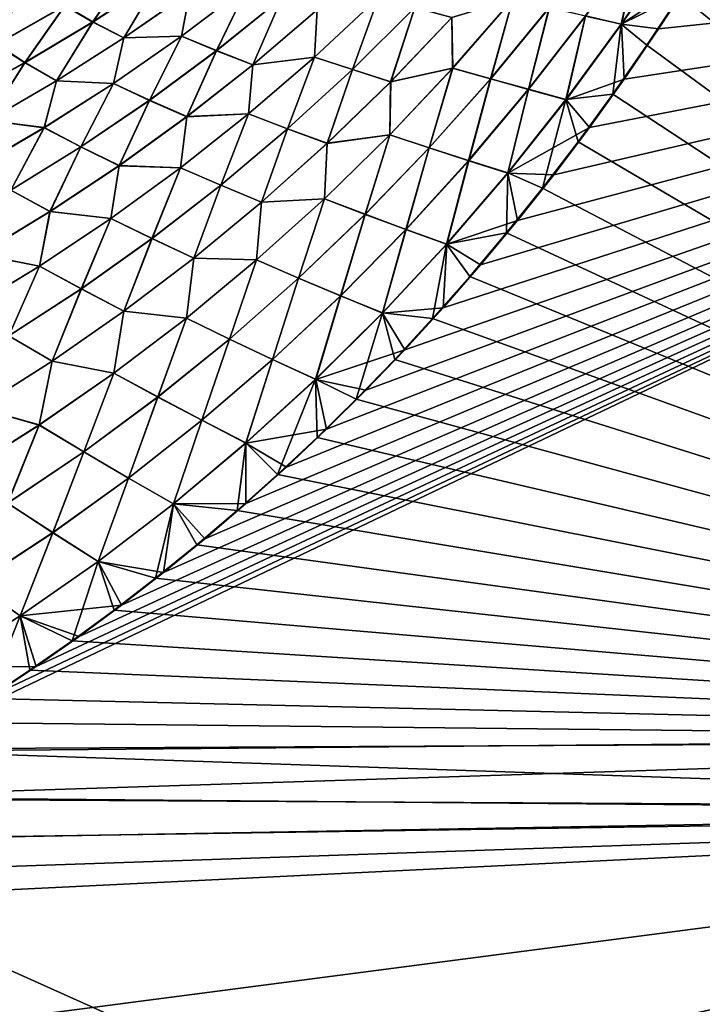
# Model space of a CAD drawing. Header units: metres. Extents: x -2 to 102, y -85 to 102.
# Tile 281 of 343: x 87.63 to 92.64, y 17.89 to 25.11. Entities that reach past the tile are written whole.
import ezdxf

# ---------------------------------------------------------------- set-up
doc = ezdxf.new("R2010")
doc.units = ezdxf.units.M
doc.layers.add('solid_21064300', color=7, linetype='CONTINUOUS')

msp = doc.modelspace()

# ---------------------------------------------------------------- linework, layer by layer
at = {"layer": 'solid_21064300'}
for points in [[(99.331474, 25.785217, 10.743917), (87.438583, 20.155844, 11.021306), (87.118431, 19.954443, 11.03123)], [(99.155106, 19.825977, 11.03756), (99.331474, 25.785217, 10.743917), (87.118431, 19.954443, 11.03123)], [(99.331474, 25.785217, 10.743917), (87.755661, 20.366642, 11.010919), (87.438583, 20.155844, 11.021306)], [(99.331474, 25.785217, 10.743917), (88.069908, 20.586756, 11.000072), (87.755661, 20.366642, 11.010919)], [(99.331474, 25.785217, 10.743917), (88.381248, 20.816238, 10.988765), (88.069908, 20.586756, 11.000072)], [(99.331474, 25.785217, 10.743917), (88.689262, 21.055243, 10.976988), (88.381248, 20.816238, 10.988765)], [(99.331474, 25.785217, 10.743917), (88.993713, 21.303865, 10.964737), (88.689262, 21.055243, 10.976988)], [(99.331474, 25.785217, 10.743917), (89.294991, 21.56201, 10.952017), (88.993713, 21.303865, 10.964737)], [(99.331474, 25.785217, 10.743917), (89.592621, 21.829742, 10.938825), (89.294991, 21.56201, 10.952017)], [(99.331474, 25.785217, 10.743917), (89.886055, 22.107149, 10.925155), (89.592621, 21.829742, 10.938825)], [(99.331474, 25.785217, 10.743917), (90.175415, 22.39422, 10.91101), (89.886055, 22.107149, 10.925155)], [(99.331474, 25.785217, 10.743917), (90.460815, 22.690933, 10.896389), (90.175415, 22.39422, 10.91101)], [(99.331474, 25.785217, 10.743917), (90.741653, 22.99737, 10.881289), (90.460815, 22.690933, 10.896389)], [(99.331474, 25.785217, 10.743917), (91.017448, 23.313557, 10.865708), (90.741653, 22.99737, 10.881289)], [(99.331474, 25.785217, 10.743917), (91.288498, 23.639206, 10.849663), (91.017448, 23.313557, 10.865708)], [(99.331474, 25.785217, 10.743917), (91.554703, 23.974724, 10.83313), (91.288498, 23.639206, 10.849663)], [(99.331474, 25.785217, 10.743917), (91.815773, 24.320679, 10.816083), (91.554703, 23.974724, 10.83313)], [(99.331474, 25.785217, 10.743917), (92.071869, 24.677542, 10.798498), (91.815773, 24.320679, 10.816083)], [(99.331474, 25.785217, 10.743917), (92.323219, 25.045069, 10.780388), (92.071869, 24.677542, 10.798498)], [(99.331474, 25.785217, 10.743917), (92.568802, 25.422688, 10.761781), (92.323219, 25.045069, 10.780388)], [(91.786301, 25.141329, -10.743768), (92.184189, 25.695402, -10.718276), (92.049889, 25.081062, -10.770926)], [(92.051643, 25.079288, 10.770872), (92.185799, 25.693779, 10.718066), (91.78775, 25.139765, 10.743538)], [(92.184189, 25.695402, -10.718276), (92.435097, 25.648392, -10.743406), (92.049889, 25.081062, -10.770926)], [(92.051643, 25.079288, 10.770872), (92.437012, 25.646584, 10.743361), (92.185799, 25.693779, 10.718066)], [(92.481674, 25.295361, -10.768055), (92.720016, 25.674982, -10.749349), (99.155891, 19.853584, -11.036201)], [(92.049889, 25.081062, -10.770926), (92.435097, 25.648392, -10.743406), (92.481674, 25.295361, -10.768055)], [(92.051643, 25.079288, 10.770872), (92.568802, 25.422688, 10.761781), (92.437012, 25.646584, 10.743361)], [(87.965874, 25.215633, -9.132115), (88.459373, 25.523708, -9.197767), (88.171257, 25.09585, -9.381989)], [(88.171265, 25.097204, 9.378887), (88.45945, 25.525137, 9.194381), (87.965973, 25.217176, 9.128702)], [(88.459373, 25.523708, -9.197767), (88.66095, 25.418083, -9.43491), (88.171257, 25.09585, -9.381989)], [(88.171265, 25.097204, 9.378887), (88.66095, 25.419302, 9.431847), (88.45945, 25.525137, 9.194381)], [(88.171257, 25.09585, -9.381989), (88.66095, 25.418083, -9.43491), (88.398155, 24.978916, -9.61339)], [(88.399529, 24.979715, 9.611672), (88.66095, 25.419302, 9.431847), (88.171265, 25.097204, 9.378887)], [(88.66095, 25.418083, -9.43491), (88.882912, 25.31613, -9.654453), (88.398155, 24.978916, -9.61339)], [(88.399529, 24.979715, 9.611672), (88.884232, 25.316887, 9.652688), (88.66095, 25.419302, 9.431847)], [(92.051643, 25.079288, 10.770872), (92.323219, 25.045069, 10.780388), (92.568802, 25.422688, 10.761781)], [(88.398155, 24.978916, -9.61339), (88.882912, 25.31613, -9.654453), (88.821236, 24.991465, -9.837668)], [(88.821175, 24.992296, 9.835217), (88.884232, 25.316887, 9.652688), (88.399529, 24.979715, 9.611672)], [(88.821175, 24.992296, 9.835217), (89.30835, 25.36286, 9.865458), (88.884232, 25.316887, 9.652688)], [(89.078117, 24.886187, 10.024328), (89.30835, 25.36286, 9.865458), (88.821175, 24.992296, 9.835217)], [(88.821236, 24.991465, -9.837668), (89.308372, 25.362198, -9.867853), (89.078171, 24.885628, -10.026463)], [(88.882912, 25.31613, -9.654453), (89.308372, 25.362198, -9.867853), (88.821236, 24.991465, -9.837668)], [(89.078117, 24.886187, 10.024328), (89.557884, 25.272945, 10.044333), (89.30835, 25.36286, 9.865458)], [(89.308372, 25.362198, -9.867853), (89.557877, 25.272562, -10.046412), (89.078171, 24.885628, -10.026463)], [(92.049889, 25.081062, -10.770926), (92.481674, 25.295361, -10.768055), (92.237015, 24.925465, -10.786282)], [(92.237015, 24.925465, -10.786282), (92.481674, 25.295361, -10.768055), (99.155891, 19.853584, -11.036201)], [(87.611084, 25.239744, -8.837814), (87.965874, 25.215633, -9.132115), (87.465004, 24.930834, -9.064662)], [(87.465126, 24.932467, 9.061248), (87.965973, 25.217176, 9.128702), (87.61129, 25.241465, 8.834097)], [(89.346001, 24.783037, 10.193293), (89.557884, 25.272945, 10.044333), (89.078117, 24.886187, 10.024328)], [(89.078171, 24.885628, -10.026463), (89.557877, 25.272562, -10.046412), (89.346008, 24.782757, -10.195116)], [(89.346001, 24.783037, 10.193293), (89.817543, 25.186192, 10.204082), (89.557884, 25.272945, 10.044333)], [(89.557877, 25.272562, -10.046412), (89.817459, 25.186087, -10.205853), (89.346008, 24.782757, -10.195116)], [(89.798492, 24.839029, -10.344591), (90.267639, 25.278242, -10.346682), (90.076149, 24.747517, -10.469962)], [(89.817459, 25.186087, -10.205853), (90.267639, 25.278242, -10.346682), (89.798492, 24.839029, -10.344591)], [(89.798622, 24.838959, 10.343086), (90.267891, 25.277994, 10.345234), (89.817543, 25.186192, 10.204082)], [(90.076424, 24.747164, 10.468742), (90.267891, 25.277994, 10.345234), (89.798622, 24.838959, 10.343086)], [(90.267639, 25.278242, -10.346682), (90.535194, 25.203108, -10.464791), (90.076149, 24.747517, -10.469962)], [(90.076424, 24.747164, 10.468742), (90.535599, 25.202581, 10.463623), (90.267891, 25.277994, 10.345234)], [(90.805489, 25.129913, -10.564285), (91.254021, 25.266836, -10.638246), (90.81179, 24.7584, -10.655633)], [(90.812515, 24.757437, 10.654948), (91.254921, 25.265722, 10.637601), (90.806091, 25.129112, 10.56338)], [(90.81179, 24.7584, -10.655633), (91.254021, 25.266836, -10.638246), (91.090294, 24.679377, -10.721219)], [(91.091263, 24.678158, 10.720761), (91.254921, 25.265722, 10.637601), (90.812515, 24.757437, 10.654948)], [(91.254021, 25.266836, -10.638246), (91.520721, 25.203291, -10.699656), (91.090294, 24.679377, -10.721219)], [(91.091263, 24.678158, 10.720761), (91.521889, 25.201944, 10.699229), (91.254921, 25.265722, 10.637601)], [(87.465004, 24.930834, -9.064662), (87.965874, 25.215633, -9.132115), (87.67334, 24.796637, -9.327329)], [(87.673347, 24.798107, 9.32421), (87.965973, 25.217176, 9.128702), (87.465126, 24.932467, 9.061248)], [(87.965874, 25.215633, -9.132115), (88.171257, 25.09585, -9.381989), (87.67334, 24.796637, -9.327329)], [(87.673347, 24.798107, 9.32421), (88.171265, 25.097204, 9.378887), (87.965973, 25.217176, 9.128702)], [(89.798622, 24.838959, 10.343086), (89.817543, 25.186192, 10.204082), (89.346001, 24.783037, 10.193293)], [(89.346008, 24.782757, -10.195116), (89.817459, 25.186087, -10.205853), (89.798492, 24.839029, -10.344591)], [(90.076149, 24.747517, -10.469962), (90.535194, 25.203108, -10.464791), (90.35701, 24.658148, -10.575653)], [(90.357452, 24.657515, 10.574702), (90.535599, 25.202581, 10.463623), (90.076424, 24.747164, 10.468742)], [(90.535194, 25.203108, -10.464791), (90.805489, 25.129913, -10.564285), (90.35701, 24.658148, -10.575653)], [(90.357452, 24.657515, 10.574702), (90.806091, 25.129112, 10.56338), (90.535599, 25.202581, 10.463623)], [(91.090294, 24.679377, -10.721219), (91.520721, 25.203291, -10.699656), (91.367867, 24.602339, -10.768472)], [(91.36911, 24.600878, 10.768221), (91.521889, 25.201944, 10.699229), (91.091263, 24.678158, 10.720761)], [(91.520721, 25.203291, -10.699656), (91.786301, 25.141329, -10.743768), (91.367867, 24.602339, -10.768472)], [(91.36911, 24.600878, 10.768221), (91.78775, 25.139765, 10.743538), (91.521889, 25.201944, 10.699229)], [(87.67334, 24.796637, -9.327329), (88.171257, 25.09585, -9.381989), (87.904243, 24.664316, -9.570662)], [(87.905655, 24.665136, 9.569013), (88.171265, 25.097204, 9.378887), (87.673347, 24.798107, 9.32421)], [(88.171257, 25.09585, -9.381989), (88.398155, 24.978916, -9.61339), (87.904243, 24.664316, -9.570662)], [(87.905655, 24.665136, 9.569013), (88.399529, 24.979715, 9.611672), (88.171265, 25.097204, 9.378887)], [(90.35701, 24.658148, -10.575653), (90.805489, 25.129913, -10.564285), (90.81179, 24.7584, -10.655633)], [(90.812515, 24.757437, 10.654948), (90.806091, 25.129112, 10.56338), (90.357452, 24.657515, 10.574702)], [(91.367867, 24.602339, -10.768472), (91.786301, 25.141329, -10.743768), (91.643585, 24.527441, -10.797759)], [(91.645119, 24.525742, 10.797694), (91.78775, 25.139765, 10.743538), (91.36911, 24.600878, 10.768221)], [(91.786301, 25.141329, -10.743768), (92.049889, 25.081062, -10.770926), (91.643585, 24.527441, -10.797759)], [(91.643585, 24.527441, -10.797759), (92.049889, 25.081062, -10.770926), (91.986885, 24.565559, -10.804016)], [(91.645119, 24.525742, 10.797694), (92.051643, 25.079288, 10.770872), (91.78775, 25.139765, 10.743538)], [(91.645119, 24.525742, 10.797694), (92.071869, 24.677542, 10.798498), (92.051643, 25.079288, 10.770872)], [(92.049889, 25.081062, -10.770926), (92.237015, 24.925465, -10.786282), (91.986885, 24.565559, -10.804016)], [(92.051643, 25.079288, 10.770872), (92.071869, 24.677542, 10.798498), (92.323219, 25.045069, 10.780388)], [(87.904243, 24.664316, -9.570662), (88.398155, 24.978916, -9.61339), (88.323059, 24.643827, -9.805784)], [(88.322945, 24.644827, 9.803289), (88.399529, 24.979715, 9.611672), (87.905655, 24.665136, 9.569013)], [(88.322945, 24.644827, 9.803289), (88.821175, 24.992296, 9.835217), (88.399529, 24.979715, 9.611672)], [(88.586288, 24.521797, 10.002755), (88.821175, 24.992296, 9.835217), (88.322945, 24.644827, 9.803289)], [(88.323059, 24.643827, -9.805784), (88.821236, 24.991465, -9.837668), (88.586418, 24.521057, -10.004936)], [(88.398155, 24.978916, -9.61339), (88.821236, 24.991465, -9.837668), (88.323059, 24.643827, -9.805784)], [(88.586288, 24.521797, 10.002755), (89.078117, 24.886187, 10.024328), (88.821175, 24.992296, 9.835217)], [(88.821236, 24.991465, -9.837668), (89.078171, 24.885628, -10.026463), (88.586418, 24.521057, -10.004936)], [(87.465004, 24.930834, -9.064662), (87.67334, 24.796637, -9.327329), (87.168266, 24.520525, -9.271195)], [(87.168274, 24.522097, 9.26808), (87.673347, 24.798107, 9.32421), (87.465126, 24.932467, 9.061248)], [(88.861412, 24.401423, 10.181056), (89.078117, 24.886187, 10.024328), (88.586288, 24.521797, 10.002755)], [(88.586418, 24.521057, -10.004936), (89.078171, 24.885628, -10.026463), (88.861511, 24.400955, -10.182929)], [(88.861412, 24.401423, 10.181056), (89.346001, 24.783037, 10.193293), (89.078117, 24.886187, 10.024328)], [(89.078171, 24.885628, -10.026463), (89.346008, 24.782757, -10.195116), (88.861511, 24.400955, -10.182929)], [(91.986885, 24.565559, -10.804016), (92.237015, 24.925465, -10.786282), (99.155891, 19.853584, -11.036201)], [(87.168266, 24.520525, -9.271195), (87.67334, 24.796637, -9.327329), (87.402229, 24.372553, -9.526467)], [(87.403671, 24.373371, 9.524909), (87.673347, 24.798107, 9.32421), (87.168274, 24.522097, 9.26808)], [(87.67334, 24.796637, -9.327329), (87.904243, 24.664316, -9.570662), (87.402229, 24.372553, -9.526467)], [(87.403671, 24.373371, 9.524909), (87.905655, 24.665136, 9.569013), (87.673347, 24.798107, 9.32421)], [(89.314255, 24.42128, -10.341089), (89.798492, 24.839029, -10.344591), (89.601074, 24.312323, -10.473862)], [(89.346008, 24.782757, -10.195116), (89.798492, 24.839029, -10.344591), (89.314255, 24.42128, -10.341089)], [(89.314255, 24.421396, 10.339533), (89.798622, 24.838959, 10.343086), (89.346001, 24.783037, 10.193293)], [(89.601196, 24.312153, 10.472594), (89.798622, 24.838959, 10.343086), (89.314255, 24.421396, 10.339533)], [(89.798492, 24.839029, -10.344591), (90.076149, 24.747517, -10.469962), (89.601074, 24.312323, -10.473862)], [(89.601196, 24.312153, 10.472594), (90.076424, 24.747164, 10.468742), (89.798622, 24.838959, 10.343086)], [(89.314255, 24.421396, 10.339533), (89.346001, 24.783037, 10.193293), (88.861412, 24.401423, 10.181056)], [(88.861511, 24.400955, -10.182929), (89.346008, 24.782757, -10.195116), (89.314255, 24.42128, -10.341089)], [(89.601074, 24.312323, -10.473862), (90.076149, 24.747517, -10.469962), (89.891586, 24.205662, -10.585881)], [(89.891861, 24.205204, 10.584888), (90.076424, 24.747164, 10.468742), (89.601196, 24.312153, 10.472594)], [(90.076149, 24.747517, -10.469962), (90.35701, 24.658148, -10.575653), (89.891586, 24.205662, -10.585881)], [(89.891861, 24.205204, 10.584888), (90.357452, 24.657515, 10.574702), (90.076424, 24.747164, 10.468742)], [(90.350594, 24.268724, -10.671955), (90.81179, 24.7584, -10.655633), (90.640099, 24.172939, -10.741839)], [(90.35701, 24.658148, -10.575653), (90.81179, 24.7584, -10.655633), (90.350594, 24.268724, -10.671955)], [(90.35112, 24.267923, 10.671232), (90.812515, 24.757437, 10.654948), (90.357452, 24.657515, 10.574702)], [(90.640854, 24.171871, 10.741351), (90.812515, 24.757437, 10.654948), (90.35112, 24.267923, 10.671232)], [(90.81179, 24.7584, -10.655633), (91.090294, 24.679377, -10.721219), (90.640099, 24.172939, -10.741839)], [(90.640854, 24.171871, 10.741351), (91.091263, 24.678158, 10.720761), (90.812515, 24.757437, 10.654948)], [(87.402229, 24.372553, -9.526467), (87.904243, 24.664316, -9.570662), (87.814903, 24.319689, -9.77234)], [(87.814751, 24.320841, 9.769819), (87.905655, 24.665136, 9.569013), (87.403671, 24.373371, 9.524909)], [(87.814751, 24.320841, 9.769819), (88.322945, 24.644827, 9.803289), (87.905655, 24.665136, 9.569013)], [(88.083412, 24.180271, 9.979712), (88.322945, 24.644827, 9.803289), (87.814751, 24.320841, 9.769819)], [(87.904243, 24.664316, -9.570662), (88.323059, 24.643827, -9.805784), (87.814903, 24.319689, -9.77234)], [(88.083412, 24.180271, 9.979712), (88.586288, 24.521797, 10.002755), (88.322945, 24.644827, 9.803289)], [(89.891586, 24.205662, -10.585881), (90.35701, 24.658148, -10.575653), (90.350594, 24.268724, -10.671955)], [(90.35112, 24.267923, 10.671232), (90.357452, 24.657515, 10.574702), (89.891861, 24.205204, 10.584888)], [(90.640099, 24.172939, -10.741839), (91.090294, 24.679377, -10.721219), (90.928909, 24.079523, -10.792342)], [(90.929924, 24.078196, 10.792069), (91.091263, 24.678158, 10.720761), (90.640854, 24.171871, 10.741351)], [(91.090294, 24.679377, -10.721219), (91.367867, 24.602339, -10.768472), (90.928909, 24.079523, -10.792342)], [(90.929924, 24.078196, 10.792069), (91.36911, 24.600878, 10.768221), (91.091263, 24.678158, 10.720761)], [(91.645119, 24.525742, 10.797694), (91.815773, 24.320679, 10.816083), (92.071869, 24.677542, 10.798498)], [(87.814903, 24.319689, -9.77234), (88.323059, 24.643827, -9.805784), (88.083611, 24.179361, -9.981929)], [(88.323059, 24.643827, -9.805784), (88.586418, 24.521057, -10.004936), (88.083611, 24.179361, -9.981929)], [(90.928909, 24.079523, -10.792342), (91.367867, 24.602339, -10.768472), (91.216057, 23.988672, -10.823852)], [(91.217339, 23.987087, 10.823773), (91.36911, 24.600878, 10.768221), (90.929924, 24.078196, 10.792069)], [(91.367867, 24.602339, -10.768472), (91.643585, 24.527441, -10.797759), (91.216057, 23.988672, -10.823852)], [(91.217339, 23.987087, 10.823773), (91.645119, 24.525742, 10.797694), (91.36911, 24.600878, 10.768221)], [(88.36467, 24.041941, 10.167437), (88.586288, 24.521797, 10.002755), (88.083412, 24.180271, 9.979712)], [(88.083611, 24.179361, -9.981929), (88.586418, 24.521057, -10.004936), (88.364876, 24.041288, -10.169351)], [(88.36467, 24.041941, 10.167437), (88.861412, 24.401423, 10.181056), (88.586288, 24.521797, 10.002755)], [(88.586418, 24.521057, -10.004936), (88.861511, 24.400955, -10.182929), (88.364876, 24.041288, -10.169351)], [(91.216057, 23.988672, -10.823852), (91.643585, 24.527441, -10.797759), (91.472565, 23.876911, -10.83795)], [(91.217339, 23.987087, 10.823773), (91.815773, 24.320679, 10.816083), (91.645119, 24.525742, 10.797694)], [(91.643585, 24.527441, -10.797759), (91.73214, 24.21596, -10.821242), (91.472565, 23.876911, -10.83795)], [(91.643585, 24.527441, -10.797759), (91.986885, 24.565559, -10.804016), (91.73214, 24.21596, -10.821242)], [(91.73214, 24.21596, -10.821242), (91.986885, 24.565559, -10.804016), (99.155891, 19.853584, -11.036201)], [(87.297668, 24.020613, 9.734998), (87.814751, 24.320841, 9.769819), (87.403671, 24.373371, 9.524909)], [(87.402229, 24.372553, -9.526467), (87.814903, 24.319689, -9.77234), (87.297867, 24.019316, -9.737533)], [(88.815636, 24.02606, 10.334608), (88.861412, 24.401423, 10.181056), (88.36467, 24.041941, 10.167437)], [(88.364876, 24.041288, -10.169351), (88.861511, 24.400955, -10.182929), (88.815758, 24.025743, -10.336209)], [(88.815636, 24.02606, 10.334608), (89.314255, 24.421396, 10.339533), (88.861412, 24.401423, 10.181056)], [(89.110634, 23.89838, 10.475188), (89.314255, 24.421396, 10.339533), (88.815636, 24.02606, 10.334608)], [(88.815758, 24.025743, -10.336209), (89.314255, 24.42128, -10.341089), (89.110672, 23.89835, -10.476499)], [(88.861511, 24.400955, -10.182929), (89.314255, 24.42128, -10.341089), (88.815758, 24.025743, -10.336209)], [(89.110634, 23.89838, 10.475188), (89.601196, 24.312153, 10.472594), (89.314255, 24.421396, 10.339533)], [(89.314255, 24.42128, -10.341089), (89.601074, 24.312323, -10.473862), (89.110672, 23.89835, -10.476499)], [(87.570496, 23.86203, 9.95533), (87.814751, 24.320841, 9.769819), (87.297668, 24.020613, 9.734998)], [(87.297867, 24.019316, -9.737533), (87.814903, 24.319689, -9.77234), (87.57077, 23.860954, -9.957571)], [(87.570496, 23.86203, 9.95533), (88.083412, 24.180271, 9.979712), (87.814751, 24.320841, 9.769819)], [(87.814903, 24.319689, -9.77234), (88.083611, 24.179361, -9.981929), (87.57077, 23.860954, -9.957571)], [(89.409889, 23.773085, 10.593928), (89.601196, 24.312153, 10.472594), (89.110634, 23.89838, 10.475188)], [(89.110672, 23.89835, -10.476499), (89.601074, 24.312323, -10.473862), (89.409798, 23.773344, -10.594961)], [(89.601074, 24.312323, -10.473862), (89.891586, 24.205662, -10.585881), (89.409798, 23.773344, -10.594961)], [(89.409889, 23.773085, 10.593928), (89.891861, 24.205204, 10.584888), (89.601196, 24.312153, 10.472594)], [(91.217339, 23.987087, 10.823773), (91.554703, 23.974724, 10.83313), (91.815773, 24.320679, 10.816083)], [(89.870872, 23.798822, -10.687187), (90.350594, 24.268724, -10.671955), (90.170418, 23.685053, -10.761479)], [(89.891586, 24.205662, -10.585881), (90.350594, 24.268724, -10.671955), (89.870872, 23.798822, -10.687187)], [(89.871193, 23.79821, 10.686426), (90.35112, 24.267923, 10.671232), (89.891861, 24.205204, 10.584888)], [(90.170944, 23.68416, 10.760962), (90.35112, 24.267923, 10.671232), (89.871193, 23.79821, 10.686426)], [(90.350594, 24.268724, -10.671955), (90.640099, 24.172939, -10.741839), (90.170418, 23.685053, -10.761479)], [(90.170944, 23.68416, 10.760962), (90.640854, 24.171871, 10.741351), (90.35112, 24.267923, 10.671232)], [(91.472565, 23.876911, -10.83795), (91.73214, 24.21596, -10.821242), (99.155891, 19.853584, -11.036201)], [(87.856728, 23.705137, 10.152517), (88.083412, 24.180271, 9.979712), (87.570496, 23.86203, 9.95533)], [(87.57077, 23.860954, -9.957571), (88.083611, 24.179361, -9.981929), (87.857033, 23.704302, -10.154461)], [(87.856728, 23.705137, 10.152517), (88.36467, 24.041941, 10.167437), (88.083412, 24.180271, 9.979712)], [(88.083611, 24.179361, -9.981929), (88.364876, 24.041288, -10.169351), (87.857033, 23.704302, -10.154461)], [(89.409798, 23.773344, -10.594961), (89.891586, 24.205662, -10.585881), (89.870872, 23.798822, -10.687187)], [(89.871193, 23.79821, 10.686426), (89.891861, 24.205204, 10.584888), (89.409889, 23.773085, 10.593928)], [(90.170418, 23.685053, -10.761479), (90.640099, 24.172939, -10.741839), (90.469566, 23.574007, -10.81533)], [(90.470329, 23.57284, 10.815034), (90.640854, 24.171871, 10.741351), (90.170944, 23.68416, 10.760962)], [(90.640099, 24.172939, -10.741839), (90.928909, 24.079523, -10.792342), (90.469566, 23.574007, -10.81533)], [(90.470329, 23.57284, 10.815034), (90.929924, 24.078196, 10.792069), (90.640854, 24.171871, 10.741351)], [(90.469566, 23.574007, -10.81533), (90.928909, 24.079523, -10.792342), (90.767281, 23.465929, -10.849147)], [(90.768288, 23.464489, 10.849053), (90.929924, 24.078196, 10.792069), (90.470329, 23.57284, 10.815034)], [(90.928909, 24.079523, -10.792342), (91.216057, 23.988672, -10.823852), (90.767281, 23.465929, -10.849147)], [(90.768288, 23.464489, 10.849053), (91.217339, 23.987087, 10.823773), (90.929924, 24.078196, 10.792069)], [(88.303665, 23.653664, 10.328356), (88.36467, 24.041941, 10.167437), (87.856728, 23.705137, 10.152517)], [(87.857033, 23.704302, -10.154461), (88.364876, 24.041288, -10.169351), (88.303917, 23.653151, -10.329995)], [(88.303665, 23.653664, 10.328356), (88.815636, 24.02606, 10.334608), (88.36467, 24.041941, 10.167437)], [(88.60553, 23.50666, 10.476538), (88.815636, 24.02606, 10.334608), (88.303665, 23.653664, 10.328356)], [(88.364876, 24.041288, -10.169351), (88.815758, 24.025743, -10.336209), (88.303917, 23.653151, -10.329995)], [(88.303917, 23.653151, -10.329995), (88.815758, 24.025743, -10.336209), (88.605721, 23.506422, -10.477889)], [(88.60553, 23.50666, 10.476538), (89.110634, 23.89838, 10.475188), (88.815636, 24.02606, 10.334608)], [(88.815758, 24.025743, -10.336209), (89.110672, 23.89835, -10.476499), (88.605721, 23.506422, -10.477889)], [(90.767281, 23.465929, -10.849147), (91.216057, 23.988672, -10.823852), (91.208046, 23.548038, -10.854155)], [(90.768288, 23.464489, 10.849053), (91.288498, 23.639206, 10.849663), (91.217339, 23.987087, 10.823773)], [(91.216057, 23.988672, -10.823852), (91.472565, 23.876911, -10.83795), (91.208046, 23.548038, -10.854155)], [(91.217339, 23.987087, 10.823773), (91.288498, 23.639206, 10.849663), (91.554703, 23.974724, 10.83313)], [(87.338554, 23.39142, 10.136425), (87.856728, 23.705137, 10.152517), (87.570496, 23.86203, 9.95533)], [(87.57077, 23.860954, -9.957571), (87.857033, 23.704302, -10.154461), (87.338951, 23.390406, -10.138391)], [(88.912201, 23.362049, 10.60181), (89.110634, 23.89838, 10.475188), (88.60553, 23.50666, 10.476538)], [(88.605721, 23.506422, -10.477889), (89.110672, 23.89835, -10.476499), (88.9123, 23.362097, -10.602883)], [(88.912201, 23.362049, 10.60181), (89.409889, 23.773085, 10.593928), (89.110634, 23.89838, 10.475188)], [(89.110672, 23.89835, -10.476499), (89.409798, 23.773344, -10.594961), (88.9123, 23.362097, -10.602883)], [(91.208046, 23.548038, -10.854155), (91.472565, 23.876911, -10.83795), (99.155891, 19.853584, -11.036201)], [(89.373169, 23.349745, -10.701299), (89.870872, 23.798822, -10.687187), (89.681656, 23.216829, -10.780097)], [(89.409798, 23.773344, -10.594961), (89.870872, 23.798822, -10.687187), (89.373169, 23.349745, -10.701299)], [(89.373268, 23.349344, 10.700502), (89.871193, 23.79821, 10.686426), (89.409889, 23.773085, 10.593928)], [(89.681931, 23.216143, 10.779548), (89.871193, 23.79821, 10.686426), (89.373268, 23.349344, 10.700502)], [(89.870872, 23.798822, -10.687187), (90.170418, 23.685053, -10.761479), (89.681656, 23.216829, -10.780097)], [(89.681931, 23.216143, 10.779548), (90.170944, 23.68416, 10.760962), (89.871193, 23.79821, 10.686426)], [(87.779289, 23.304857, 10.320845), (87.856728, 23.705137, 10.152517), (87.338554, 23.39142, 10.136425)], [(87.779289, 23.304857, 10.320845), (88.303665, 23.653664, 10.328356), (87.856728, 23.705137, 10.152517)], [(89.373268, 23.349344, 10.700502), (89.409889, 23.773085, 10.593928), (88.912201, 23.362049, 10.60181)], [(88.9123, 23.362097, -10.602883), (89.409798, 23.773344, -10.594961), (89.373169, 23.349745, -10.701299)], [(87.338951, 23.390406, -10.138391), (87.857033, 23.704302, -10.154461), (87.779671, 23.30414, -10.322516)], [(88.086716, 23.137764, 10.476672), (88.303665, 23.653664, 10.328356), (87.779289, 23.304857, 10.320845)], [(87.857033, 23.704302, -10.154461), (88.303917, 23.653151, -10.329995), (87.779671, 23.30414, -10.322516)], [(87.779671, 23.30414, -10.322516), (88.303917, 23.653151, -10.329995), (88.087074, 23.13731, -10.478058)], [(88.086716, 23.137764, 10.476672), (88.60553, 23.50666, 10.476538), (88.303665, 23.653664, 10.328356)], [(88.303917, 23.653151, -10.329995), (88.605721, 23.506422, -10.477889), (88.087074, 23.13731, -10.478058)], [(89.681656, 23.216829, -10.780097), (90.170418, 23.685053, -10.761479), (89.990082, 23.086954, -10.837384)], [(89.990562, 23.085981, 10.837064), (90.170944, 23.68416, 10.760962), (89.681931, 23.216143, 10.779548)], [(90.170418, 23.685053, -10.761479), (90.469566, 23.574007, -10.81533), (89.990082, 23.086954, -10.837384)], [(89.990562, 23.085981, 10.837064), (90.470329, 23.57284, 10.815034), (90.170944, 23.68416, 10.760962)], [(90.768288, 23.464489, 10.849053), (91.017448, 23.313557, 10.865708), (91.288498, 23.639206, 10.849663)], [(89.990082, 23.086954, -10.837384), (90.469566, 23.574007, -10.81533), (90.29734, 22.960426, -10.873587)], [(90.29805, 22.959169, 10.873477), (90.470329, 23.57284, 10.815034), (89.990562, 23.085981, 10.837064)], [(90.469566, 23.574007, -10.81533), (90.767281, 23.465929, -10.849147), (90.29734, 22.960426, -10.873587)], [(90.29805, 22.959169, 10.873477), (90.768288, 23.464489, 10.849053), (90.470329, 23.57284, 10.815034)], [(88.399521, 22.972982, 10.608538), (88.60553, 23.50666, 10.476538), (88.086716, 23.137764, 10.476672)], [(88.087074, 23.13731, -10.478058), (88.605721, 23.506422, -10.477889), (88.399811, 22.972809, -10.609645)], [(88.399521, 22.972982, 10.608538), (88.912201, 23.362049, 10.60181), (88.60553, 23.50666, 10.476538)], [(88.605721, 23.506422, -10.477889), (88.9123, 23.362097, -10.602883), (88.399811, 22.972809, -10.609645)], [(90.767281, 23.465929, -10.849147), (91.208046, 23.548038, -10.854155), (90.938881, 23.228813, -10.869884)], [(90.938881, 23.228813, -10.869884), (91.208046, 23.548038, -10.854155), (99.155891, 19.853584, -11.036201)], [(90.29734, 22.960426, -10.873587), (90.767281, 23.465929, -10.849147), (90.665176, 22.918858, -10.885158)], [(90.29805, 22.959169, 10.873477), (90.741653, 22.99737, 10.881289), (90.768288, 23.464489, 10.849053)], [(90.767281, 23.465929, -10.849147), (90.938881, 23.228813, -10.869884), (90.665176, 22.918858, -10.885158)], [(90.768288, 23.464489, 10.849053), (90.741653, 22.99737, 10.881289), (91.017448, 23.313557, 10.865708)], [(87.243492, 22.980158, 10.312179), (87.779289, 23.304857, 10.320845), (87.338554, 23.39142, 10.136425)], [(87.338951, 23.390406, -10.138391), (87.779671, 23.30414, -10.322516), (87.244003, 22.97924, -10.313874)], [(88.857979, 22.922382, 10.713434), (88.912201, 23.362049, 10.60181), (88.399521, 22.972982, 10.608538)], [(88.399811, 22.972809, -10.609645), (88.9123, 23.362097, -10.602883), (88.858109, 22.922556, -10.714267)], [(88.857979, 22.922382, 10.713434), (89.373268, 23.349344, 10.700502), (88.912201, 23.362049, 10.60181)], [(89.174301, 22.76895, 10.79707), (89.373268, 23.349344, 10.700502), (88.857979, 22.922382, 10.713434)], [(88.9123, 23.362097, -10.602883), (89.373169, 23.349745, -10.701299), (88.858109, 22.922556, -10.714267)], [(88.858109, 22.922556, -10.714267), (89.373169, 23.349745, -10.701299), (89.174278, 22.769409, -10.79765)], [(89.373169, 23.349745, -10.701299), (89.681656, 23.216829, -10.780097), (89.174278, 22.769409, -10.79765)], [(89.174301, 22.76895, 10.79707), (89.681931, 23.216143, 10.779548), (89.373268, 23.349344, 10.700502)], [(87.555084, 22.792355, 10.475649), (87.779289, 23.304857, 10.320845), (87.243492, 22.980158, 10.312179)], [(87.244003, 22.97924, -10.313874), (87.779671, 23.30414, -10.322516), (87.555595, 22.791683, -10.477065)], [(87.555084, 22.792355, 10.475649), (88.086716, 23.137764, 10.476672), (87.779289, 23.304857, 10.320845)], [(87.779671, 23.30414, -10.322516), (88.087074, 23.13731, -10.478058), (87.555595, 22.791683, -10.477065)], [(89.174278, 22.769409, -10.79765), (89.681656, 23.216829, -10.780097), (89.490768, 22.619576, -10.85845)], [(89.490967, 22.618828, 10.858104), (89.681931, 23.216143, 10.779548), (89.174301, 22.76895, 10.79707)], [(89.681656, 23.216829, -10.780097), (89.990082, 23.086954, -10.837384), (89.490768, 22.619576, -10.85845)], [(89.490967, 22.618828, 10.858104), (89.990562, 23.085981, 10.837064), (89.681931, 23.216143, 10.779548)], [(90.665176, 22.918858, -10.885158), (90.938881, 23.228813, -10.869884), (99.155891, 19.853584, -11.036201)], [(87.872627, 22.606686, 10.614126), (88.086716, 23.137764, 10.476672), (87.555084, 22.792355, 10.475649)], [(87.555595, 22.791683, -10.477065), (88.087074, 23.13731, -10.478058), (87.8731, 22.606277, -10.615267)], [(87.872627, 22.606686, 10.614126), (88.399521, 22.972982, 10.608538), (88.086716, 23.137764, 10.476672)], [(88.087074, 23.13731, -10.478058), (88.399811, 22.972809, -10.609645), (87.8731, 22.606277, -10.615267)], [(89.490768, 22.619576, -10.85845), (89.990082, 23.086954, -10.837384), (89.806412, 22.473433, -10.89711)], [(89.806808, 22.472391, 10.896981), (89.990562, 23.085981, 10.837064), (89.490967, 22.618828, 10.858104)], [(89.990082, 23.086954, -10.837384), (90.29734, 22.960426, -10.873587), (89.806412, 22.473433, -10.89711)], [(89.806808, 22.472391, 10.896981), (90.29805, 22.959169, 10.873477), (89.990562, 23.085981, 10.837064)], [(90.29805, 22.959169, 10.873477), (90.460815, 22.690933, 10.896389), (90.741653, 22.99737, 10.881289)], [(88.326019, 22.51836, 10.725204), (88.399521, 22.972982, 10.608538), (87.872627, 22.606686, 10.614126)], [(87.8731, 22.606277, -10.615267), (88.399811, 22.972809, -10.609645), (88.326363, 22.518288, -10.72607)], [(88.326019, 22.51836, 10.725204), (88.857979, 22.922382, 10.713434), (88.399521, 22.972982, 10.608538)], [(88.648605, 22.343731, 10.813486), (88.857979, 22.922382, 10.713434), (88.326019, 22.51836, 10.725204)], [(88.399811, 22.972809, -10.609645), (88.858109, 22.922556, -10.714267), (88.326363, 22.518288, -10.72607)], [(88.326363, 22.518288, -10.72607), (88.858109, 22.922556, -10.714267), (88.648834, 22.343939, -10.814098)], [(88.648605, 22.343731, 10.813486), (89.174301, 22.76895, 10.79707), (88.857979, 22.922382, 10.713434)], [(88.858109, 22.922556, -10.714267), (89.174278, 22.769409, -10.79765), (88.648834, 22.343939, -10.814098)], [(89.806412, 22.473433, -10.89711), (90.29734, 22.960426, -10.873587), (90.103714, 22.327538, -10.914295)], [(89.806808, 22.472391, 10.896981), (90.460815, 22.690933, 10.896389), (90.29805, 22.959169, 10.873477)], [(90.29734, 22.960426, -10.873587), (90.386635, 22.618444, -10.899961), (90.103714, 22.327538, -10.914295)], [(90.29734, 22.960426, -10.873587), (90.665176, 22.918858, -10.885158), (90.386635, 22.618444, -10.899961)], [(90.386635, 22.618444, -10.899961), (90.665176, 22.918858, -10.885158), (99.155891, 19.853584, -11.036201)], [(87.332367, 22.263935, 10.618605), (87.872627, 22.606686, 10.614126), (87.555084, 22.792355, 10.475649)], [(87.555595, 22.791683, -10.477065), (87.8731, 22.606277, -10.615267), (87.333031, 22.26329, -10.619773)], [(88.971939, 22.172613, 10.878101), (89.174301, 22.76895, 10.79707), (88.648605, 22.343731, 10.813486)], [(88.648834, 22.343939, -10.814098), (89.174278, 22.769409, -10.79765), (88.972023, 22.173109, -10.878473)], [(88.971939, 22.172613, 10.878101), (89.490967, 22.618828, 10.858104), (89.174301, 22.76895, 10.79707)], [(89.174278, 22.769409, -10.79765), (89.490768, 22.619576, -10.85845), (88.972023, 22.173109, -10.878473)], [(89.806808, 22.472391, 10.896981), (90.175415, 22.39422, 10.91101), (90.460815, 22.690933, 10.896389)], [(87.778145, 22.13825, 10.735807), (87.872627, 22.606686, 10.614126), (87.332367, 22.263935, 10.618605)], [(87.333031, 22.26329, -10.619773), (87.8731, 22.606277, -10.615267), (87.778717, 22.137918, -10.736706)], [(87.778145, 22.13825, 10.735807), (88.326019, 22.51836, 10.725204), (87.872627, 22.606686, 10.614126)], [(87.8731, 22.606277, -10.615267), (88.326363, 22.518288, -10.72607), (87.778717, 22.137918, -10.736706)], [(89.294815, 22.005474, 10.919504), (89.490967, 22.618828, 10.858104), (88.971939, 22.172613, 10.878101)], [(88.972023, 22.173109, -10.878473), (89.490768, 22.619576, -10.85845), (89.294731, 22.006264, -10.919653)], [(89.490768, 22.619576, -10.85845), (89.806412, 22.473433, -10.89711), (89.294731, 22.006264, -10.919653)], [(89.294815, 22.005474, 10.919504), (89.806808, 22.472391, 10.896981), (89.490967, 22.618828, 10.858104)], [(90.103714, 22.327538, -10.914295), (90.386635, 22.618444, -10.899961), (99.155891, 19.853584, -11.036201)], [(88.105461, 21.941589, 10.828767), (88.326019, 22.51836, 10.725204), (87.778145, 22.13825, 10.735807)], [(87.778717, 22.137918, -10.736706), (88.326363, 22.518288, -10.72607), (88.105942, 21.941528, -10.829409)], [(88.105461, 21.941589, 10.828767), (88.648605, 22.343731, 10.813486), (88.326019, 22.51836, 10.725204)], [(88.326363, 22.518288, -10.72607), (88.648834, 22.343939, -10.814098), (88.105942, 21.941528, -10.829409)], [(89.294731, 22.006264, -10.919653), (89.806412, 22.473433, -10.89711), (89.52636, 21.774, -10.941571)], [(89.294815, 22.005474, 10.919504), (89.886055, 22.107149, 10.925155), (89.806808, 22.472391, 10.896981)], [(89.806412, 22.473433, -10.89711), (89.816994, 22.046049, -10.928165), (89.52636, 21.774, -10.941571)], [(89.806412, 22.473433, -10.89711), (90.103714, 22.327538, -10.914295), (89.816994, 22.046049, -10.928165)], [(89.806808, 22.472391, 10.896981), (89.886055, 22.107149, 10.925155), (90.175415, 22.39422, 10.91101)], [(88.433968, 21.748575, 10.897003), (88.648605, 22.343731, 10.813486), (88.105461, 21.941589, 10.828767)], [(88.105942, 21.941528, -10.829409), (88.648834, 22.343939, -10.814098), (88.434334, 21.748793, -10.897403)], [(88.433968, 21.748575, 10.897003), (88.971939, 22.172613, 10.878101), (88.648605, 22.343731, 10.813486)], [(88.648834, 22.343939, -10.814098), (88.972023, 22.173109, -10.878473), (88.434334, 21.748793, -10.897403)], [(87.215248, 21.783037, 10.74524), (87.778145, 22.13825, 10.735807), (87.332367, 22.263935, 10.618605)], [(87.333031, 22.26329, -10.619773), (87.778717, 22.137918, -10.736706), (87.216026, 21.782436, -10.746168)], [(89.816994, 22.046049, -10.928165), (90.103714, 22.327538, -10.914295), (99.155891, 19.853584, -11.036201)], [(87.545616, 21.563652, 10.842879), (87.778145, 22.13825, 10.735807), (87.215248, 21.783037, 10.74524)], [(87.216026, 21.782436, -10.746168), (87.778717, 22.137918, -10.736706), (87.546341, 21.563305, -10.843552)], [(87.545616, 21.563652, 10.842879), (88.105461, 21.941589, 10.828767), (87.778145, 22.13825, 10.735807)], [(87.778717, 22.137918, -10.736706), (88.105942, 21.941528, -10.829409), (87.546341, 21.563305, -10.843552)], [(88.762405, 21.559767, 10.940981), (88.971939, 22.172613, 10.878101), (88.433968, 21.748575, 10.897003)], [(88.434334, 21.748793, -10.897403), (88.972023, 22.173109, -10.878473), (88.762634, 21.560272, -10.941151)], [(88.762405, 21.559767, 10.940981), (89.294815, 22.005474, 10.919504), (88.971939, 22.172613, 10.878101)], [(88.972023, 22.173109, -10.878473), (89.294731, 22.006264, -10.919653), (88.762634, 21.560272, -10.941151)], [(89.294815, 22.005474, 10.919504), (89.592621, 21.829742, 10.938825), (89.886055, 22.107149, 10.925155)], [(89.52636, 21.774, -10.941571), (89.816994, 22.046049, -10.928165), (99.155891, 19.853584, -11.036201)], [(88.762405, 21.559767, 10.940981), (89.294991, 21.56201, 10.952017), (89.294815, 22.005474, 10.919504)], [(88.762634, 21.560272, -10.941151), (89.294731, 22.006264, -10.919653), (89.231697, 21.511408, -10.954511)], [(89.294731, 22.006264, -10.919653), (89.52636, 21.774, -10.941571), (89.231697, 21.511408, -10.954511)], [(89.294815, 22.005474, 10.919504), (89.294991, 21.56201, 10.952017), (89.592621, 21.829742, 10.938825)], [(87.87764, 21.347965, 10.914761), (88.105461, 21.941589, 10.828767), (87.545616, 21.563652, 10.842879)], [(87.546341, 21.563305, -10.843552), (88.105942, 21.941528, -10.829409), (87.878281, 21.347883, -10.915187)], [(87.87764, 21.347965, 10.914761), (88.433968, 21.748575, 10.897003), (88.105461, 21.941589, 10.828767)], [(88.105942, 21.941528, -10.829409), (88.434334, 21.748793, -10.897403), (87.878281, 21.347883, -10.915187)], [(89.231697, 21.511408, -10.954511), (89.52636, 21.774, -10.941571), (99.155891, 19.853584, -11.036201)], [(88.210014, 21.136642, 10.961348), (88.433968, 21.748575, 10.897003), (87.87764, 21.347965, 10.914761)], [(87.878281, 21.347883, -10.915187), (88.434334, 21.748793, -10.897403), (88.210548, 21.136839, -10.961539)], [(88.210014, 21.136642, 10.961348), (88.762405, 21.559767, 10.940981), (88.433968, 21.748575, 10.897003)], [(88.434334, 21.748793, -10.897403), (88.762634, 21.560272, -10.941151), (88.210548, 21.136839, -10.961539)], [(87.303658, 20.972048, 10.931322), (87.87764, 21.347965, 10.914761), (87.545616, 21.563652, 10.842879)], [(87.546341, 21.563305, -10.843552), (87.878281, 21.347883, -10.915187), (87.30455, 20.971645, -10.931776)], [(88.210014, 21.136642, 10.961348), (88.689262, 21.055243, 10.976988), (88.762405, 21.559767, 10.940981)], [(88.210548, 21.136839, -10.961539), (88.762634, 21.560272, -10.941151), (88.632332, 21.014246, -10.979008)], [(88.762634, 21.560272, -10.941151), (88.93354, 21.258179, -10.966989), (88.632332, 21.014246, -10.979008)], [(88.762405, 21.559767, 10.940981), (88.689262, 21.055243, 10.976988), (88.993713, 21.303865, 10.964737)], [(88.762405, 21.559767, 10.940981), (88.993713, 21.303865, 10.964737), (89.294991, 21.56201, 10.952017)], [(88.762634, 21.560272, -10.941151), (89.231697, 21.511408, -10.954511), (88.93354, 21.258179, -10.966989)], [(88.93354, 21.258179, -10.966989), (89.231697, 21.511408, -10.954511), (99.155891, 19.853584, -11.036201)], [(87.638206, 20.737516, 10.980535), (87.87764, 21.347965, 10.914761), (87.303658, 20.972048, 10.931322)], [(87.30455, 20.971645, -10.931776), (87.878281, 21.347883, -10.915187), (87.63903, 20.737377, -10.98075)], [(87.638206, 20.737516, 10.980535), (88.210014, 21.136642, 10.961348), (87.87764, 21.347965, 10.914761)], [(87.878281, 21.347883, -10.915187), (88.210548, 21.136839, -10.961539), (87.63903, 20.737377, -10.98075)], [(88.632332, 21.014246, -10.979008), (88.93354, 21.258179, -10.966989), (99.155891, 19.853584, -11.036201)], [(87.638206, 20.737516, 10.980535), (88.381248, 20.816238, 10.988765), (88.210014, 21.136642, 10.961348)], [(87.63903, 20.737377, -10.98075), (88.210548, 21.136839, -10.961539), (88.019913, 20.554472, -11.001664)], [(88.210548, 21.136839, -10.961539), (88.327721, 20.779711, -10.990565), (88.019913, 20.554472, -11.001664)], [(88.210014, 21.136642, 10.961348), (88.381248, 20.816238, 10.988765), (88.689262, 21.055243, 10.976988)], [(88.210548, 21.136839, -10.961539), (88.632332, 21.014246, -10.979008), (88.327721, 20.779711, -10.990565)], [(87.047638, 20.363813, 10.998478), (87.638206, 20.737516, 10.980535), (87.303658, 20.972048, 10.931322)], [(87.30455, 20.971645, -10.931776), (87.63903, 20.737377, -10.98075), (87.048729, 20.363316, -10.998718)], [(88.327721, 20.779711, -10.990565), (88.632332, 21.014246, -10.979008), (99.155891, 19.853584, -11.036201)], [(87.638206, 20.737516, 10.980535), (88.069908, 20.586756, 11.000072), (88.381248, 20.816238, 10.988765)], [(88.019913, 20.554472, -11.001664), (88.327721, 20.779711, -10.990565), (99.155891, 19.853584, -11.036201)], [(87.047638, 20.363813, 10.998478), (87.755661, 20.366642, 11.010919), (87.638206, 20.737516, 10.980535)], [(87.048729, 20.363316, -10.998718), (87.63903, 20.737377, -10.98075), (87.395943, 20.131344, -11.022513)], [(87.63903, 20.737377, -10.98075), (87.709297, 20.338369, -11.012312), (87.395943, 20.131344, -11.022513)], [(87.638206, 20.737516, 10.980535), (87.755661, 20.366642, 11.010919), (88.069908, 20.586756, 11.000072)], [(87.63903, 20.737377, -10.98075), (88.019913, 20.554472, -11.001664), (87.709297, 20.338369, -11.012312)], [(87.709297, 20.338369, -11.012312), (88.019913, 20.554472, -11.001664), (99.155891, 19.853584, -11.036201)], [(87.047638, 20.363813, 10.998478), (87.438583, 20.155844, 11.021306), (87.755661, 20.366642, 11.010919)], [(87.395943, 20.131344, -11.022513), (87.709297, 20.338369, -11.012312), (99.155891, 19.853584, -11.036201)], [(86.760773, 19.744705, -11.041565), (87.395943, 20.131344, -11.022513), (99.155891, 19.853584, -11.036201)], [(99.155106, 19.825977, 11.03756), (87.118431, 19.954443, 11.03123), (86.795677, 19.762365, 11.040695)], [(99.155106, 19.825977, 11.03756), (86.795677, 19.762365, 11.040695), (86.143326, 19.405899, 11.05826)], [(99.138664, 19.294029, 11.063772), (99.155106, 19.825977, 11.03756), (86.143326, 19.405899, 11.05826)], [(86.760773, 19.744705, -11.041565), (99.155891, 19.853584, -11.036201), (99.139442, 19.321268, -11.06243)], [(86.116531, 19.394184, -11.058837), (86.760773, 19.744705, -11.041565), (99.139442, 19.321268, -11.06243)], [(85.464043, 19.079874, -11.074325), (86.116531, 19.394184, -11.058837), (99.139442, 19.321268, -11.06243)], [(99.138664, 19.294029, 11.063772), (86.143326, 19.405899, 11.05826), (85.482391, 19.08654, 11.073997)], [(85.464043, 19.079874, -11.074325), (99.139442, 19.321268, -11.06243), (98.935745, 13.030113, -11.372429)], [(99.138664, 19.294029, 11.063772), (84.817421, 18.804729, 11.087883), (84.147636, 18.5604, 11.099922)], [(85.031944, 17.455301, 11.154376), (99.138664, 19.294029, 11.063772), (84.147636, 18.5604, 11.099922)], [(99.138664, 19.294029, 11.063772), (85.482391, 19.08654, 11.073997), (84.817421, 18.804729, 11.087883)], [(85.031944, 17.455301, 11.154376), (85.859703, 16.30571, 11.211023), (99.138664, 19.294029, 11.063772)], [(85.859703, 16.30571, 11.211023), (86.629173, 15.113981, 11.269746), (99.138664, 19.294029, 11.063772)], [(86.629173, 15.113981, 11.269746), (87.33728, 13.88422, 11.330343), (99.138664, 19.294029, 11.063772)], [(87.33728, 13.88422, 11.330343), (98.935745, 13.030113, 11.372429), (99.138664, 19.294029, 11.063772)], [(84.8078, 18.802217, -11.088007), (85.464043, 19.079874, -11.074325), (98.935745, 13.030113, -11.372429)], [(84.147011, 18.56114, -11.099886), (84.8078, 18.802217, -11.088007), (98.935745, 13.030113, -11.372429)], [(85.03331, 17.453447, -11.154468), (84.147011, 18.56114, -11.099886), (98.935745, 13.030113, -11.372429)]]:
    msp.add_3dface(points, dxfattribs=at)

doc.saveas('drawing.dxf')
